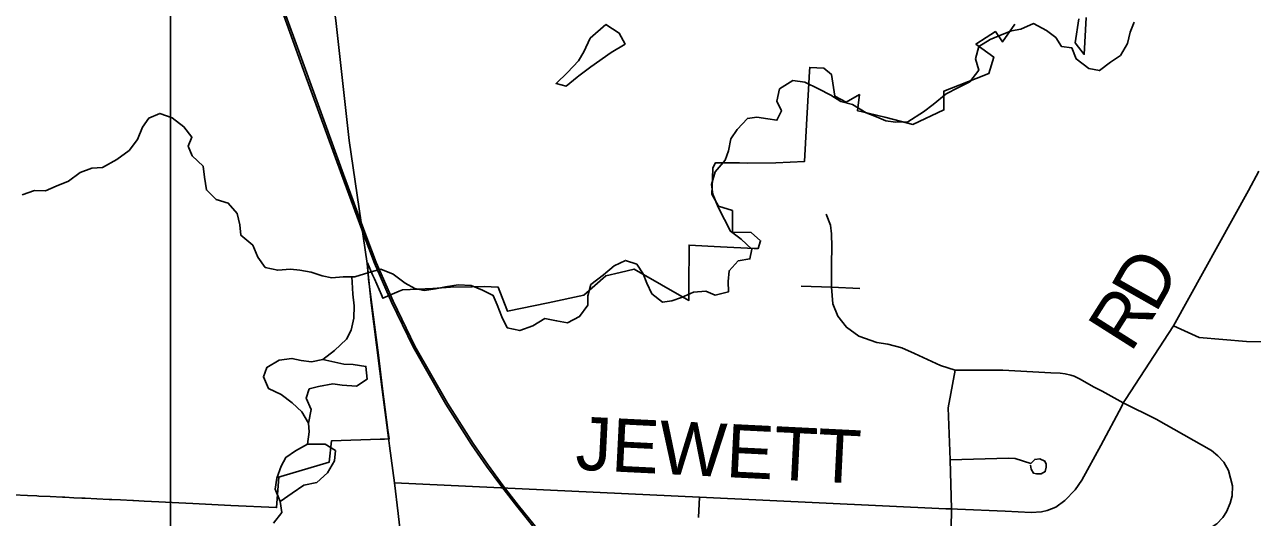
# Model space of a CAD drawing. Extents: x 114604 to 551442, y 316898 to 567001.
# Drawn here: x 183484 to 190394, y 453103 to 455878 of the extents above; entities that cross this region are included whole.
import ezdxf

# ---------------------------------------------------------------- set-up
doc = ezdxf.new("R2010")
doc.units = 0
for name, color, linetype in [('GE_P_Alignment_1000_Bearings', 7, 'Continuous'), ('GE_P_Alignment_1000_Cardinal_Points', 7, 'Continuous'), ('GE_P_Alignment_100_Stations', 7, 'Continuous'), ('GE_P_Alignment_500_Bearings', 7, 'Continuous'), ('MT_X_Edge_Line', 7, 'Continuous'), ('PM_P_Cells', 7, 'Continuous'), ('PM_P_Crosswalk', 7, 'Continuous')]:
    doc.layers.add(name, color=color, linetype=linetype)

msp = doc.modelspace()

# ---------------------------------------------------------------- linework, layer by layer
at = {"layer": 'GE_P_Alignment_1000_Bearings'}
for points in [[(188083.9, 451063.9), (187940.1, 451252.6), (187629.4, 451607.6), (186816.8, 452519), (186578.5, 452785.7), (186374.8, 453016.9), (186253.7, 453166.5), (186169.9, 453275.6), (186083.6, 453392.6), (185999.5, 453513.6), (185854.5, 453740.6), (185671.1, 454063), (185548.5, 454316.2), (185453.6, 454535), (185394.5, 454689), (185268.3, 455031), (185054.3, 455621.9), (184900.2, 456052)], [(188091.9, 451069.9), (187947.8, 451258.9), (187637, 451614.2), (186824.3, 452525.6), (186586, 452792.3), (186382.4, 453023.3), (186261.6, 453172.7), (186177.9, 453281.6), (186091.7, 453398.4), (186007.9, 453519.1), (185863.1, 453745.8), (185680, 454067.7), (185557.6, 454320.4), (185462.9, 454538.8), (185403.9, 454692.6), (185277.8, 455034.4), (185063.8, 455625.3), (184909.6, 456055.4)]]:
    msp.add_lwpolyline(points, dxfattribs=at)
at = {"layer": 'GE_P_Alignment_1000_Cardinal_Points'}
for points in [[(185565.1, 453299), (187282.7, 453217.9), (188668, 453152.5), (188700.3, 453151.3), (188733.4, 453150.2), (189002.2, 453137.7), (189148.3, 453130.2), (189205.8, 453134), (189238.1, 453141.6), (189287, 453161.6), (189337.7, 453197.8), (189396.7, 453258), (189432.9, 453312.9), (189540.8, 453508.7), (189658.4, 453729.8), (189666.3, 453747.7), (189678.6, 453766.6), (189949.1, 454182.2), (190371.3, 454943.4), (190430.3, 455053.7)], [(189666.3, 453747.7), (189547.8, 453813.8), (189499.5, 453837.9), (189424.8, 453882), (189389.6, 453898.6), (189370.9, 453904.2), (189340.5, 453911.1), (189312, 453915.3), (189259.2, 453918.1), (188989, 453932.3), (188720.7, 453931.9), (188637.2, 453958.5), (188491.7, 454027.1), (188420.8, 454059), (188341, 454078.8), (188279.3, 454088.5), (188177.6, 454123.5), (188108.4, 454174), (188060.8, 454236.5), (188031.3, 454306), (188024.1, 454399.1), (188025, 454530.5), (188027.4, 454626.4), (188023.8, 454699.3), (188018.3, 454748.2), (187994.5, 454810.1)], [(187854, 454406.1), (188024.1, 454399.1), (188184, 454392.5)], [(189949.1, 454182.2), (190093.5, 454116.2), (190360, 454094.8), (190740.6, 454089.5)], [(188700.3, 453151.3), (188693.2, 453428.2), (188681.1, 453719.8), (188720.7, 453931.9)], [(189865.9, 453000.3), (190028.5, 453005.3), (190067.7, 453010.1), (190139.2, 453031), (190193.8, 453067.1), (190227.1, 453102.1), (190247.4, 453134.7), (190269.1, 453183.5), (190279.9, 453224.4), (190281.2, 453280.7), (190258.1, 453368), (190232.2, 453414.3), (190198.7, 453450.7), (190162.7, 453480.1), (189851.2, 453655.7), (189666.3, 453747.7)], [(188693.2, 453428.2), (189020.7, 453437.8), (189058.5, 453435.9), (189146.2, 453406.6), (189168.8, 453429.9), (189198, 453433.1), (189225.6, 453420.4), (189232.2, 453403.7), (189232.3, 453385.5), (189227.6, 453361.1), (189204.2, 453348.8), (189178.3, 453349.4), (189161.3, 453353.1), (189149, 453374.3), (189144.7, 453397.8)], [(187275.7, 453102.6), (187282.7, 453217.9)], [(188700.3, 453151.3), (188695.7, 452929.8), (188696, 452825.5)]]:
    msp.add_lwpolyline(points, dxfattribs=at)
at = {"layer": 'GE_P_Alignment_100_Stations'}
for points in [[(189458, 455918.7), (189447.4, 455710.6), (189396.8, 455774.6), (189416.2, 455910.8)], [(189055.5, 455880.6), (188987.8, 455780.3), (188946.7, 455839.2), (188896, 455806.4), (188837.1, 455768.5), (188938.2, 455695.5), (188910.5, 455603.7), (188839.2, 455575.5), (188656.1, 455503.1), (188657.5, 455398), (188481.7, 455315.9), (188375.5, 455344.4), (188325.7, 455357.7), (188239, 455377.8), (188191.1, 455389), (188171.5, 455393.5), (188181.5, 455484.4), (188107.8, 455440.9), (188043.2, 455474.7), (188024.1, 455597.5), (187982.2, 455632.6), (187902.6, 455637.1), (187901.6, 455616.8), (187897.5, 455546.3), (187884.7, 455316.1), (187884.6, 455313.4), (187872.4, 455107.3), (187711.6, 455099.9), (187550.9, 455098.8), (187506.9, 455100.7), (187371.6, 455099.2), (187356.9, 455072.4), (187354.4, 455009.8), (187350.9, 454922.5), (187388.1, 454856), (187467.2, 454830.7), (187467.4, 454709.6), (187572.4, 454708.4), (187625.3, 454661.2), (187612, 454617.1), (187589, 454618.2), (187400.8, 454627.7), (187223, 454636.6), (187222.7, 454400.1), (187222.7, 454386.6), (187222.6, 454325.6), (186914, 454501.5), (186834.5, 454482.1), (186755.7, 454463), (186631.8, 454355.1), (186429.8, 454312.5), (186202, 454264.5), (186158.2, 454376), (186148.5, 454400.7), (186070.7, 454404.5), (186003.5, 454402.5), (185880.4, 454398.9), (185780.7, 454392.5), (185610.9, 454384.6), (185592.2, 454377), (185500.2, 454337.5), (185491.7, 454355.8), (185452.3, 454445.8), (185442.3, 454469.7), (185414.4, 454536.5), (185414.4, 454536.3), (185420.1, 454445), (185474.7, 454017.5), (185498.8, 453826.9), (185528.5, 453595.4), (185534.9, 453545.5), (185509.8, 453544.7), (185484.8, 453543.9), (185211.5, 453534.9), (185198.7, 453414.9), (184926, 453333.9), (184913.9, 453330.7), (184901.8, 453158.7), (184644.8, 453171.2), (184431.2, 453181.6), (184391.9, 453184.3), (184352.3, 453186.2), (184239, 453191.7), (184157.3, 453195.6), (184095.8, 453198.5), (184093.7, 453198.6), (184024, 453202), (183975.6, 453204.3), (183960.4, 453205), (183890.4, 453208.4), (183825, 453211.5), (183805.2, 453212.5), (183761.3, 453214.6), (183711.1, 453217), (183697.5, 453217.6), (183627.8, 453221), (183564.1, 453224), (183552.9, 453224.6), (183500.2, 453227.1), (183418.9, 453231)]]:
    msp.add_lwpolyline(points, dxfattribs=at)
at = {"layer": 'GE_P_Alignment_500_Bearings'}
msp.add_lwpolyline([(184305.2, 516815.5), (260150, 516815.5), (260150, 430435.7), (184305.2, 430435.7)], close=True, dxfattribs=at)
for points in [[(185416.2, 454491.1), (185411.9, 454533.3), (185310.6, 455225), (185236.2, 455901.2), (185193.7, 456197.6)], [(185464.4, 454075.9), (185434.1, 454312), (185416.2, 454491.1)], [(185538.1, 453506.2), (185534, 453537.3), (185496.4, 453823.7), (185472.3, 454014.3), (185464.4, 454075.9)], [(185832.6, 451187.4), (185765.7, 451699.1), (185742.9, 451881.2), (185704.3, 452196.1), (185697.2, 452265.3), (185605.1, 452962.1), (185586.1, 453124.8), (185565.1, 453299), (185538.1, 453506.2)]]:
    msp.add_lwpolyline(points, dxfattribs=at)
at = {"layer": 'MT_X_Edge_Line'}
for points in [[(186754.4, 455877.8), (186667.1, 455801.1), (186631.7, 455724.7), (186600.1, 455674.4), (186538.7, 455607.9), (186475.2, 455547.4), (186531.3, 455531.7), (186592.6, 455582)], [(186592.6, 455582), (186602.8, 455590.3), (186670.3, 455640.8), (186785.6, 455721.7), (186863.2, 455768.3), (186830.7, 455830.2), (186754.4, 455877.8)], [(185162.3, 453992.1), (185098.5, 453979.6), (185040.5, 453987.3), (184988.4, 453998.9), (184916.6, 453988.4), (184847, 453947.9), (184827.4, 453895.7), (184855.9, 453829.8), (184928.1, 453796.2), (184990.4, 453748.5), (185044.7, 453698.8), (185081.2, 453634.9)], [(185081.2, 453634.9), (185096.6, 453711.2), (185068.1, 453775.1), (185085.7, 453827.3), (185137.5, 453839.7), (185219.4, 453856.2), (185271.4, 453848.5), (185351.3, 453843.1), (185411, 453881.5), (185404.4, 453953.6), (185332.4, 453965.2), (185280.4, 453966.8), (185162.3, 453992.1)], [(185076.1, 453516.7), (185008.4, 453478.2), (184954.8, 453441.7), (184927.2, 453391.5), (184903.7, 453325.2), (184894.2, 453263), (184922.7, 453193.1)], [(184922.7, 453193.1), (184990.3, 453239.6), (185055.9, 453284.1), (185127.7, 453300.6), (185189.2, 453355.2), (185228.7, 453421.5), (185234.2, 453479.7), (185176, 453515.3), (185076.1, 453516.7)]]:
    msp.add_lwpolyline(points, dxfattribs=at)
at = {"layer": 'PM_P_Cells'}
for points in [[(189727.8, 455891.4), (189706.2, 455835.1), (189690.7, 455770.9), (189651.3, 455704.5), (189595.6, 455666.1), (189532.1, 455619.6), (189472, 455631.2), (189401.7, 455684.8), (189377.2, 455746.8), (189319.2, 455754.4), (189286.8, 455806.3), (189234.6, 455844), (189162.3, 455883.6), (189090.6, 455853.1), (189036.8, 455842.7), (188985, 455822.3), (188917.2, 455793.8), (188853.6, 455755.4), (188834.2, 455685.1), (188854.6, 455621.1), (188803.2, 455556.7), (188735.5, 455522.2), (188669.8, 455487.7), (188596.3, 455429.1), (188542.7, 455386.7), (188455.2, 455330), (188385.3, 455329.6), (188331.3, 455337.2)], [(188331.3, 455337.2), (188277.1, 455358.9), (188219, 455380.5), (188142.7, 455428.1), (188076.6, 455445.7), (188020.4, 455481.4), (187952.2, 455517), (187874, 455554.6), (187808, 455564.2), (187732.4, 455515.6), (187716.9, 455447.4), (187743.3, 455393.5), (187717.8, 455339.2), (187665.8, 455346.9), (187603.7, 455356.5), (187551.8, 455350.1), (187494.4, 455287.6), (187458.8, 455235.3), (187445.3, 455167.1), (187425.8, 455114.9), (187370.3, 455048.4), (187348.9, 454978.2), (187357.3, 454924.1), (187387.8, 454850.2), (187422.3, 454780.3), (187456.8, 454714.4), (187517.1, 454670.7), (187575.5, 454613), (187565.9, 454558.8), (187500.1, 454548.4), (187448.5, 454492), (187443, 454431.8), (187445.5, 454373.7), (187369.7, 454355.2), (187317.6, 454376.9), (187247.6, 454372.4), (187179.9, 454341.9), (187126.1, 454323.6), (187074.2, 454315.2), (187013.9, 454362.9), (186985.5, 454422.8), (186965.1, 454474.8), (186928.7, 454528.6), (186864.6, 454550.2), (186800.9, 454519.8), (186741.3, 454469.3), (186669.8, 454414.7), (186654.3, 454350.5), (186652.7, 454298.4), (186607.3, 454234), (186539.6, 454199.5), (186477.5, 454211.1), (186411.5, 454222.7), (186343.9, 454182.2), (186270.2, 454155.7), (186200.1, 454171.2), (186169.6, 454233.1), (186143.1, 454301.1), (186120.8, 454353), (186060.6, 454382.7), (185996.4, 454408.3), (185924.4, 454413.8), (185852.6, 454401.3), (185796.7, 454391), (185732.9, 454380.5), (185680.8, 454392.2), (185624.6, 454421.9), (185558.3, 454473.5), (185488.1, 454501.1), (185420.3, 454482.6), (185342.6, 454458.1), (185276.7, 454457.6), (185212.7, 454453.2), (185158.7, 454462.9), (185096.6, 454484.5), (185032.6, 454496.1), (184980.6, 454501.7), (184908.7, 454495.3), (184838.6, 454510.8), (184796.2, 454568.6), (184767.7, 454636.6), (184701.3, 454692.2), (184694.9, 454750.3), (184680.4, 454814.3), (184630, 454872), (184561.9, 454893.6), (184507.5, 454947.4), (184497, 455019.4), (184488.5, 455081.5), (184426.1, 455139.1), (184403.7, 455193.1), (184425.3, 455245.3), (184380.9, 455303.1), (184314.5, 455352.8), (184244.4, 455378.3), (184182.6, 455351.9), (184147.1, 455301.6), (184119.6, 455231.3), (184072.2, 455168.8), (184002.6, 455118.3), (183923, 455073.7)], [(183923, 455073.7), (183863.1, 455069.3), (183797.3, 455044.8), (183731.8, 454996.3), (183662, 454967.7), (183602.3, 454941.3), (183540.3, 454944.9), (183470.6, 454920.4)], [(185324.6, 454457.9), (185326.8, 454427.9), (185331.4, 454359.8), (185337.9, 454293.8), (185336.4, 454225.6), (185320.9, 454157.4), (185295.3, 454107.2), (185227.9, 454042.6), (185162.3, 453992.1), (185098.5, 453979.6), (185040.5, 453987.3), (184988.4, 453998.9), (184916.6, 453988.4), (184847, 453947.9), (184827.4, 453895.7), (184855.9, 453829.8), (184928.1, 453796.2), (184990.4, 453748.5), (185044.7, 453698.8), (185081.2, 453634.9), (185085.5, 453584.9), (185076.1, 453516.7), (185008.4, 453478.2), (184954.8, 453441.7), (184927.2, 453391.5), (184903.7, 453325.2), (184894.2, 453263), (184922.7, 453193.1), (184931.2, 453131.1), (184883.7, 453070.6)]]:
    msp.add_lwpolyline(points, dxfattribs=at)

# ---------------------------------------------------------------- texts
at = {"layer": 'PM_P_Crosswalk'}
for s, height, rotation, p in [('D', 300, 60.42624, (189848.4, 454247.1)), ('R', 300, 57.64777, (189708.5, 454025.5)), ('JEWETT', 300.01, 357.15318, (186580.4, 453372.9))]:
    msp.add_text(s, height=height, rotation=rotation, dxfattribs=at).set_placement(p)

doc.saveas('drawing.dxf')
